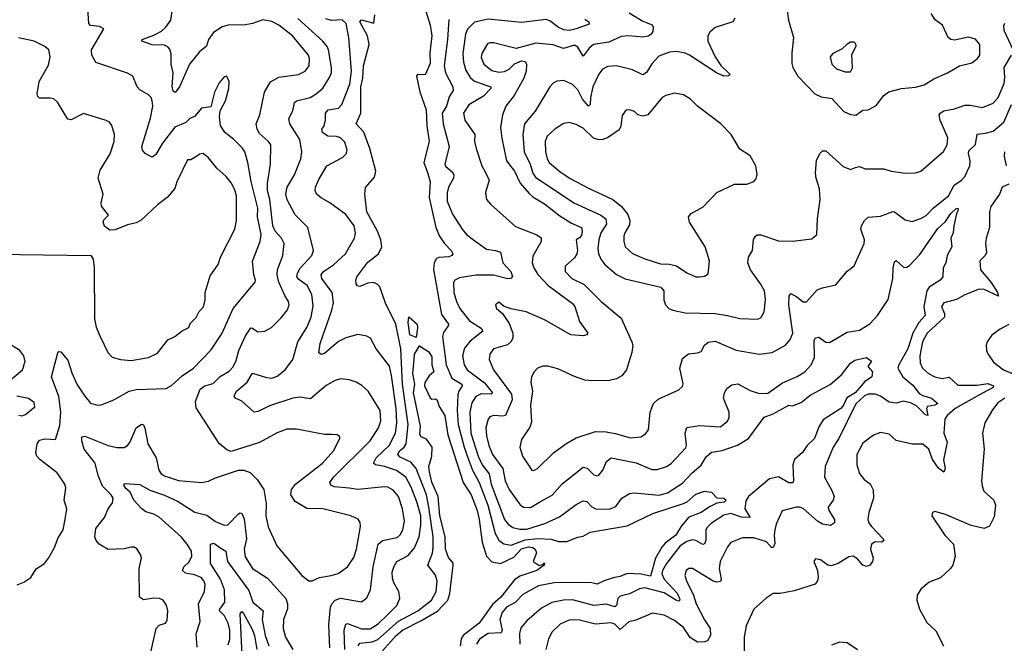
# Model space of a CAD drawing. Extents: x 1550320 to 1685906, y 509093 to 640511.
# Tile 346 of 532: x 1613882 to 1619479, y 582740 to 586287. Entities that reach past the tile are written whole.
import ezdxf

# ---------------------------------------------------------------- set-up
doc = ezdxf.new("R2010")
doc.units = 0

msp = doc.modelspace()

# ---------------------------------------------------------------- linework, layer by layer
at = {"layer": '0CON20XD'}
for points in [[(1618243.4, 586353.4), (1618251.9, 586285), (1618281.4, 586185), (1618271.3, 586098.7), (1618271.4, 586038.6), (1618277.1, 586015), (1618305, 585966), (1618402, 585865), (1618438.9, 585848.9), (1618498.3, 585838.3), (1618566, 585765), (1618605, 585748.1), (1618635, 585744.4)], [(1613867.4, 583072.6), (1613905, 583087.1), (1613945, 583114), (1613975, 583164), (1614023.3, 583195), (1614045, 583223.8), (1614080.6, 583285), (1614100.2, 583339.8), (1614129.5, 583385), (1614141.1, 583445), (1614149.4, 583505), (1614134.3, 583555), (1614144.3, 583625), (1614138.6, 583645), (1614095, 583710), (1613995.7, 583785), (1613979.4, 583805), (1613973.1, 583825), (1613981.4, 583875), (1613994, 583895), (1614025, 583903.5), (1614085, 583900), (1614111, 583979), (1614115.2, 584055), (1614103.6, 584143.6), (1614063.2, 584255), (1614098.3, 584391.7), (1614105, 584400), (1614115, 584398.8), (1614155, 584351.2), (1614177.8, 584277.8), (1614207.5, 584215), (1614251.4, 584145), (1614285, 584106), (1614325, 584094), (1614345, 584096), (1614417.5, 584125), (1614473.4, 584156.6), (1614505, 584174.3), (1614545, 584183.1), (1614715, 584190), (1614745, 584206), (1614805, 584261.9), (1614870, 584305), (1614970.1, 584409.9), (1615032.5, 584505), (1615094.6, 584645), (1615220, 584795), (1615222.9, 584805), (1615212.9, 584835), (1615206.1, 584913.9), (1615249.1, 585025), (1615254.8, 585065), (1615234.4, 585165), (1615235.2, 585215), (1615197.3, 585367.3), (1615179.7, 585475), (1615161.3, 585535), (1615147.3, 585557.3), (1615098.2, 585608.2), (1615048.9, 585645), (1615024.3, 585685.7), (1615017.1, 585735), (1615020.8, 585769.2), (1615052.5, 585825), (1615070, 585895), (1615072.5, 585935), (1615060, 585965), (1615045, 585962.5), (1615015, 585927.5), (1614990, 585875), (1614967.7, 585792.3), (1614915, 585784), (1614875, 585736.2), (1614849.2, 585725), (1614826.9, 585703.1), (1614764.6, 585675), (1614694.3, 585585.7), (1614655, 585519.4), (1614635, 585504.5), (1614595, 585525.5), (1614580.7, 585545), (1614577.1, 585565), (1614626.2, 585726.2), (1614638.5, 585795), (1614635.5, 585825.5), (1614629.2, 585845), (1614615, 585860), (1614565, 585888.6), (1614549.2, 585905), (1614524.2, 585965), (1614495, 585983.3), (1614314.5, 586044.5), (1614292.7, 586085), (1614289.5, 586115), (1614360, 586235), (1614335, 586248.9), (1614285, 586254.4), (1614274.5, 586264.5), (1614269.7, 586350.3)], [(1614235, 583892.5), (1614235.8, 583914.2), (1614252.5, 583917.5), (1614385, 583865.8), (1614435, 583853.6), (1614475.3, 583854.7), (1614495, 583864.5), (1614508.2, 583881.8), (1614544.7, 583965.3), (1614575, 583987.1), (1614585, 583982), (1614593.9, 583963.9), (1614610.4, 583875), (1614657.1, 583795), (1614672.5, 583725), (1614685.7, 583705), (1614705, 583692.9), (1614785, 583665.4), (1614915, 583655.6), (1614955, 583661.5), (1614995, 583681.4), (1615125, 583724.4), (1615155.5, 583725.5), (1615192.1, 583712.1), (1615232.4, 583672.4), (1615270.6, 583615), (1615283.3, 583535), (1615281.8, 583465), (1615295, 583402.5), (1615344.3, 583295), (1615485, 583125.6), (1615525, 583095.5), (1615545, 583096.2), (1615586, 583114), (1615653.3, 583125), (1615692.1, 583137.9), (1615745.4, 583174.6), (1615782, 583228), (1615797.3, 583275), (1615818.5, 583405), (1615817.3, 583427.3), (1615806.2, 583446.2), (1615765, 583464.5), (1615606, 583506), (1615515, 583507.8), (1615447.6, 583547.6), (1615423.1, 583585), (1615426.9, 583615), (1615450, 583645), (1615602.5, 583765), (1615665, 583834.3), (1615702.5, 583905), (1615702.5, 583915), (1615686.4, 583926.4), (1615655, 583927.5), (1615615, 583928.1), (1615455, 583958.2), (1615401.1, 583958.9), (1615345, 583937.8), (1615245, 583882.2), (1615085, 583832), (1615060.3, 583840.3), (1615015, 583876.2), (1614885, 584079.2), (1614881.5, 584115), (1614907.3, 584185), (1614935, 584204.1), (1614982.3, 584217.7), (1615021.5, 584258.5), (1615072.4, 584287.6), (1615095, 584311.8), (1615112, 584348), (1615126.8, 584405), (1615165, 584488.9), (1615195, 584534.4), (1615205, 584533.5), (1615235, 584511.1), (1615275.3, 584514.7), (1615313.8, 584536.2), (1615369.1, 584590.9), (1615403.7, 584636.3), (1615413.3, 584665), (1615410, 584685), (1615388.4, 584718.4), (1615355.9, 584795), (1615345.3, 584835), (1615347.2, 584865), (1615378, 584945), (1615385.5, 585014.5), (1615369.6, 585045), (1615334.8, 585084.8), (1615320.4, 585115), (1615303.6, 585265), (1615290, 585315), (1615290.2, 585355), (1615306.8, 585465), (1615310, 585575), (1615296.9, 585595), (1615245, 585640.6), (1615232.3, 585665), (1615226.4, 585695), (1615247.1, 585745), (1615272.9, 585875), (1615307, 585933), (1615355, 585960.4), (1615466.7, 585975), (1615505.3, 585994.7), (1615527.5, 586025), (1615529.3, 586065), (1615523.1, 586085), (1615432.5, 586195), (1615355, 586255.3), (1615315, 586276.6), (1615265, 586286), (1615205, 586264.6), (1615165, 586257.5), (1615066.4, 586256.4), (1615033.8, 586246.2), (1614983.6, 586215), (1614955.8, 586175), (1614943.7, 586136.3), (1614905, 586103.6), (1614846.9, 586035), (1614790, 585905), (1614765, 585873.3), (1614755, 585880), (1614747.8, 585907.8), (1614754.8, 585985), (1614743.2, 586035), (1614742.1, 586092.1), (1614735, 586118.6), (1614723.3, 586133.3), (1614705, 586142.5), (1614635, 586144.5), (1614577.1, 586165), (1614578.6, 586175), (1614645, 586198.1), (1614687.5, 586222.5), (1614711.8, 586245), (1614741.8, 586285), (1614749.4, 586335)], [(1615807, 582725), (1615815, 582740.7), (1615885, 582748.4), (1615918.7, 582761.3), (1616034.7, 582865.3), (1616145.9, 582925), (1616222, 582985), (1616248.7, 583035), (1616254.6, 583094.6), (1616245, 583127.5), (1616202.7, 583185), (1616227.7, 583252.3), (1616232.6, 583287.4), (1616232, 583345), (1616208.6, 583515), (1616194.9, 583585), (1616135, 583735.3), (1616105, 583770.7), (1616045, 583799.5), (1616031.2, 583815), (1616040.5, 583835), (1616066.8, 583855), (1616079.6, 583875), (1616090.7, 583985), (1616058.2, 584215), (1616048.2, 584415), (1616020.6, 584555), (1615962.1, 584675), (1615928.5, 584768.5), (1615915, 584783.3), (1615892.8, 584792.8), (1615860.8, 584789.2), (1615815, 584769.2), (1615802.7, 584772.7), (1615794.2, 584784.2), (1615791.9, 584805), (1615798.5, 584825), (1615861.3, 584908.7), (1615922.1, 584955), (1615940.4, 584995), (1615935.3, 585035), (1615916.3, 585085), (1615855.3, 585195), (1615844.6, 585295.4), (1615847.8, 585332.2), (1615899.3, 585390.7), (1615906, 585425), (1615872, 585555), (1615837.4, 585647.4), (1615794.4, 585695), (1615821, 585755), (1615820.5, 585905), (1615833, 585955), (1615836.5, 586025), (1615868.6, 586145), (1615859.7, 586195), (1615815.7, 586275), (1615825, 586285.5), (1615895, 586267.5), (1615901.1, 586315)], [(1616190.6, 586335), (1616214.4, 586255.6), (1616224.4, 586195), (1616213.3, 586096.7), (1616215, 586037.5), (1616186.2, 585973.8), (1616144.2, 585975.8), (1616137.5, 585965), (1616157.3, 585877.3), (1616192.4, 585775), (1616196.6, 585685), (1616209.3, 585595), (1616180, 585475), (1616202.6, 585412.6), (1616215.8, 585365), (1616208.9, 585275), (1616247.3, 585105), (1616267.7, 585055), (1616296.4, 585015), (1616335.6, 584975), (1616344.2, 584955), (1616338.8, 584945), (1616321.9, 584938.1), (1616265.2, 584934.8), (1616251.5, 584928.5), (1616238.4, 584905), (1616234.4, 584865.6), (1616280.2, 584610.2), (1616319.1, 584555), (1616318.2, 584545), (1616291.7, 584508.3), (1616285.2, 584484.8), (1616305.7, 584325), (1616339.1, 584249.1), (1616396.1, 584215), (1616397.2, 584205), (1616378, 584175), (1616372.8, 584155), (1616368.3, 584065), (1616374.3, 583985), (1616407.9, 583855), (1616432.8, 583785), (1616456.5, 583725), (1616494.2, 583654.2), (1616543.9, 583525), (1616584.3, 583365), (1616605, 583327.7), (1616635, 583305.8), (1616675, 583299.2), (1616755, 583328.1), (1616825, 583336.4), (1616903.1, 583333.1), (1616945, 583319.8), (1616991.3, 583318.7), (1617055, 583344.6), (1617085, 583350), (1617125, 583372.3), (1617335, 583408.9), (1617480.6, 583479.4), (1617655, 583535.3), (1617675.5, 583545), (1617725, 583589.1), (1617775, 583606), (1617815, 583600), (1617845, 583567.5), (1617885, 583565.5), (1617898.5, 583555), (1617887.3, 583542.7), (1617845, 583536.5), (1617802.9, 583517.1), (1617755, 583483.6), (1617685, 583456.9), (1617645, 583408.2), (1617612.2, 583355), (1617550.5, 583309.5), (1617532.2, 583287.8), (1617496.9, 583225), (1617467.7, 583122.3), (1617415, 583133.3), (1617335, 583136.9), (1617295, 583119.5), (1617255, 583113.3), (1617205, 583095.8), (1617165, 583077.3), (1617125.9, 583085.9), (1616920, 583085), (1616832, 583068), (1616742.8, 583017.2), (1616697.8, 582972.2), (1616649.2, 582945), (1616624.2, 582915), (1616612.2, 582875), (1616624.8, 582815), (1616619.7, 582800.3), (1616544.8, 582795.2), (1616495, 582764.6), (1616478.1, 582735)], [(1617345.9, 586325.9), (1617425, 586279.4), (1617477.3, 586257.3), (1617483.2, 586245), (1617480.5, 586219.5), (1617472.2, 586205), (1617455, 586193.8), (1617425, 586187.9), (1617345, 586196.1), (1617300.8, 586190.8), (1617230.2, 586159.8), (1617144.2, 586145.8), (1617119.4, 586125), (1617085, 586080), (1617055, 586131.1), (1617035, 586142.7), (1616973.9, 586123.9), (1616915, 586144.3), (1616815.9, 586154.1), (1616705, 586124), (1616575, 586155.4), (1616555, 586156.2), (1616540.8, 586149.2), (1616508.8, 586095), (1616505, 586072.5), (1616520.4, 586035), (1616565, 585998.8), (1616605, 585988.2), (1616638, 585992), (1616664, 586005), (1616695, 586036.7), (1616735, 586052.5), (1616755, 586050), (1616763, 586033), (1616762, 585995), (1616748.1, 585955), (1616692.5, 585855), (1616645.3, 585794.7), (1616626.2, 585745), (1616616.1, 585673.9), (1616622.5, 585612.5), (1616650, 585485), (1616693.8, 585425), (1616727.7, 585357.7), (1616778.4, 585298.4), (1616798.9, 585278.9), (1616865, 585240.5), (1616951.6, 585171.6), (1617019.5, 585129.5), (1617075, 585104.2), (1617079.4, 585085), (1617075, 585060), (1617065, 585045.6), (1617045.8, 585034.2), (1617053.8, 584975), (1617050, 584955), (1617035, 584932.9), (1616982.9, 584885), (1616982.2, 584855), (1617020, 584815), (1617091.7, 584781.7), (1617187.3, 584685), (1617300.4, 584590.4), (1617362.5, 584455), (1617366.7, 584435), (1617362.5, 584395), (1617343.2, 584333.2), (1617330.5, 584295), (1617305, 584261.4), (1617275, 584244.4), (1617235, 584235.6), (1617135, 584232.7), (1617095, 584237.3), (1617035, 584257.9), (1616941.5, 584301.5), (1616885, 584317.1), (1616855, 584316.7), (1616825.5, 584304.5), (1616805.8, 584285), (1616791.4, 584255), (1616788.1, 584225), (1616797.5, 584175), (1616786.5, 584095), (1616791.9, 583998.1), (1616781.2, 583968.8), (1616735, 583900), (1616725.8, 583855), (1616740, 583805), (1616792.5, 583725), (1616805, 583723.8), (1616825, 583734.2), (1616917.2, 583822.8), (1616985.8, 583875), (1617045, 583909.1), (1617155, 583944.5), (1617215, 583943.8), (1617266.7, 583933.3), (1617355, 583909.1), (1617412.5, 583915), (1617438.7, 583931.3), (1617456, 583955), (1617465.8, 584055.8), (1617485.7, 584105), (1617511.4, 584128.6), (1617628.3, 584181.7), (1617649.5, 584200.5), (1617653.6, 584216.4), (1617634.3, 584305), (1617650.5, 584359.5), (1617683.1, 584386.9), (1617735, 584391.8), (1617755, 584399.4), (1617775.5, 584435), (1617795, 584452.1), (1617835, 584458.4), (1617955, 584406.9), (1618085, 584384.5), (1618158.8, 584395), (1618234.7, 584435.3), (1618261.7, 584468.3), (1618277.6, 584505), (1618253.8, 584665), (1618255.6, 584715), (1618265, 584728.9), (1618300.1, 584710.1), (1618335, 584682.9), (1618355, 584682.5), (1618415, 584750), (1618445, 584762.5), (1618521.7, 584778.3), (1618585, 584856), (1618625, 584886.7), (1618683.1, 585015), (1618684.1, 585035.9), (1618663.8, 585095), (1618666.4, 585115), (1618685, 585145.7), (1618705, 585164.3), (1618775, 585169.6), (1618845, 585195.6), (1618855, 585194.3), (1618915, 585148.6), (1618955, 585140), (1619005, 585156.2), (1619035, 585174.1), (1619074.5, 585215.5), (1619162, 585285), (1619193.8, 585345), (1619235.6, 585374.4), (1619254.4, 585395.6), (1619283.6, 585456.4), (1619284.5, 585485), (1619274.8, 585525.2), (1619278.1, 585541.9), (1619315, 585578.1), (1619324, 585636), (1619371.7, 585641.7), (1619415, 585652.3), (1619475.9, 585705), (1619519.6, 585805)], [(1618635, 585744.4), (1618675, 585772), (1618705.8, 585774.2), (1618750.5, 585799.5), (1618794.5, 585855.5), (1618822.8, 585877.2), (1618895, 585896.4), (1618975, 585903.8), (1619024.2, 585915.8), (1619078.8, 585951.2), (1619156.7, 585985), (1619225, 586023.8), (1619295, 586042), (1619325, 586064), (1619340, 586085), (1619340, 586145), (1619315, 586175.8), (1619275, 586188), (1619195, 586170), (1619175, 586173.8), (1619160, 586185), (1619127.5, 586255), (1619086.8, 586286.8), (1619062.6, 586322.6)], [(1615644.7, 582715), (1615639.5, 582845), (1615648, 582945), (1615656, 582965), (1615675, 582986.1), (1615705, 582997.1), (1615824.1, 582975.9), (1615855, 582998.8), (1615875.3, 583044.7), (1615891.9, 583175), (1615920, 583305), (1615945, 583324.1), (1616027.1, 583342.9), (1616045, 583356.7), (1616060.9, 583385), (1616069.2, 583435), (1616058.6, 583505), (1616034.8, 583574.8), (1616005, 583610.7), (1615975, 583627.8), (1615955, 583630.6), (1615805, 583615.3), (1615755, 583622), (1615670.5, 583630.5), (1615650.4, 583640.4), (1615644.5, 583655), (1615665.4, 583685), (1615875, 583892.7), (1615922.2, 583965), (1615934.6, 584005), (1615931.5, 584065), (1615863.8, 584173.8), (1615827.4, 584207.4), (1615795, 584225.8), (1615755, 584239.2), (1615705, 584244.2), (1615674.6, 584235.4), (1615625, 584205.6), (1615535, 584130), (1615475, 584140.4), (1615435, 584133.8), (1615306.8, 584093.2), (1615235, 584058.1), (1615215, 584054.3), (1615145, 584118.1), (1615108.8, 584135), (1615100.8, 584145), (1615114.4, 584175), (1615174.5, 584225), (1615205, 584277.5), (1615285, 584252.5), (1615315, 584248.9), (1615345, 584259.5), (1615391.5, 584295), (1615434.5, 584355), (1615463.2, 584455), (1615515, 584535.6), (1615538.8, 584595), (1615550.9, 584659.1), (1615542.4, 584725), (1615516.5, 584775), (1615468.8, 584808.8), (1615458.2, 584825), (1615461.6, 584845), (1615476.8, 584873.2), (1615543.3, 584945), (1615552.7, 584975), (1615520, 585105), (1615447.4, 585177.4), (1615402.8, 585262.8), (1615395.3, 585295), (1615403.4, 585335), (1615443.8, 585405), (1615479.6, 585495), (1615486.2, 585536.2), (1615474.6, 585605), (1615418.2, 585695), (1615411.8, 585725), (1615435, 585768.8), (1615444.1, 585815.9), (1615455.4, 585824.6), (1615532.9, 585845), (1615567.5, 585865), (1615605, 585897.8), (1615642.6, 585957.4), (1615653.9, 585985), (1615654.7, 586015), (1615638, 586115), (1615629.6, 586135), (1615604.8, 586164.8), (1615463.6, 586293.6)], [(1615974.2, 582905), (1616025.4, 582955), (1616042.5, 582995), (1616037.8, 583035), (1616008.8, 583085), (1616001.5, 583111.5), (1616000, 583145), (1616010.9, 583179.1), (1616025.6, 583205), (1616089.7, 583240.3), (1616127, 583283), (1616151.9, 583345), (1616162.6, 583415), (1616161.6, 583465), (1616140.4, 583545), (1616108, 583628), (1616077.5, 583685), (1616023.4, 583723.4), (1615955, 583746.1), (1615904.5, 583754.5), (1615892.9, 583765), (1615908.2, 583795), (1615981.6, 583865), (1616017.8, 583935), (1616025.9, 583994.1), (1616022.2, 584075), (1615995.7, 584264.3), (1615985, 584315.7), (1615908.9, 584415), (1615875.6, 584475.6), (1615855, 584487.5), (1615805, 584495.7), (1615735, 584478.5), (1615695, 584457.5), (1615615, 584388.5), (1615595, 584382.2), (1615582.4, 584392.4), (1615590, 584445), (1615657.3, 584635), (1615666.3, 584676.3), (1615658, 584735), (1615600.4, 584815), (1615595.4, 584835), (1615608.5, 584855), (1615665, 584892.1), (1615734.4, 584955), (1615784.4, 585045), (1615790.4, 585075), (1615783.5, 585115), (1615735, 585179.2), (1615645.7, 585245), (1615595, 585274.6), (1615570, 585295), (1615560.8, 585315), (1615563.1, 585335), (1615582.7, 585377.3), (1615628.6, 585455), (1615717, 585503), (1615736.9, 585525), (1615743.5, 585545), (1615730.7, 585590.7), (1615705.6, 585615), (1615682.4, 585622.4), (1615633.8, 585623.8), (1615602.9, 585645), (1615600, 585665), (1615611.1, 585678.9), (1615620.4, 585715), (1615620, 585755), (1615635, 585774.4), (1615695, 585784.6), (1615713.1, 585805), (1615759.2, 585920.8), (1615767.6, 585995), (1615752.4, 586185), (1615738.4, 586265), (1615715, 586287.1), (1615655, 586282.7), (1615622.4, 586292.4)], [(1616321.2, 586288.8), (1616314.4, 586175), (1616295.7, 586025), (1616302.5, 585985), (1616344.4, 585905), (1616346.9, 585885), (1616322.6, 585847.4), (1616307.5, 585795), (1616283.5, 585755), (1616288.4, 585695), (1616324, 585565), (1616298.1, 585465), (1616305, 585451.4), (1616341.3, 585421.3), (1616350, 585405), (1616348.2, 585385), (1616322, 585338), (1616311.6, 585305), (1616312.7, 585255), (1616341.4, 585181.4), (1616397.7, 585095), (1616421.2, 585065), (1616468.7, 585028.7), (1616535, 584981.2), (1616586.2, 584975), (1616614.4, 584965), (1616628.7, 584905), (1616674.6, 584855), (1616683.6, 584826.4), (1616674.6, 584815.4), (1616656.4, 584813.6), (1616575, 584833.3), (1616475, 584834.2), (1616381.9, 584818.1), (1616356, 584805), (1616348.2, 584791.8), (1616349.7, 584735), (1616364.7, 584685), (1616384.7, 584645), (1616438.5, 584575), (1616505, 584532.3), (1616515.3, 584515.3), (1616442.1, 584457.9), (1616410.3, 584419.7), (1616399.6, 584375), (1616407.7, 584325), (1616426.4, 584295), (1616525, 584221.4), (1616570, 584165), (1616562.4, 584157.6), (1616505, 584158.8), (1616475.6, 584144.4), (1616451.9, 584108.1), (1616440.4, 584055), (1616445.9, 583935), (1616487.6, 583805), (1616510.2, 583755), (1616550.7, 583705), (1616562, 583645), (1616638.8, 583445), (1616658.2, 583418.2), (1616685, 583398.8), (1616725, 583389.2), (1616765, 583389), (1616868.1, 583421.9), (1616950, 583460), (1617045, 583528.8), (1617085, 583550.5), (1617105, 583546.4), (1617135, 583516.2), (1617156, 583505), (1617235, 583504.1), (1617271.5, 583518.5), (1617305, 583565.4), (1617348.2, 583591.8), (1617375, 583595.3), (1617517, 583583), (1617565, 583596.9), (1617649.8, 583650.2), (1617705, 583710), (1617755, 583753.2), (1617785, 583801.6), (1617815, 583827.7), (1617875, 583837.3), (1617961.9, 583868.1), (1618024.6, 583905), (1618113.6, 584026.4), (1618165, 584046.2), (1618255, 584093.8), (1618275, 584090), (1618325, 584110), (1618375, 584152.4), (1618488.5, 584211.5), (1618553.1, 584266.9), (1618605, 584334), (1618628.8, 584351.2), (1618695, 584365.4), (1618724, 584345), (1618703.3, 584315), (1618730, 584285), (1618726.2, 584255), (1618685, 584227.1), (1618666.7, 584206.7), (1618631.1, 584165), (1618583.5, 584136.5), (1618565, 584095.3), (1618549, 584075), (1618449, 584011), (1618425, 583972.2), (1618400.9, 583905), (1618359, 583865), (1618332.1, 583825), (1618287.3, 583785), (1618277.5, 583755), (1618281.5, 583665), (1618277.4, 583652.6), (1618255, 583652.5), (1618195, 583686.7), (1618143.4, 583676.6), (1618025, 583576), (1618009.5, 583550.5), (1618004.3, 583505), (1618034.2, 583455), (1617985, 583457.2), (1617925, 583479.4), (1617885, 583469.8), (1617815, 583423.3), (1617790.3, 583399.7), (1617783.2, 583385), (1617781.6, 583325), (1617774.6, 583305.4), (1617765, 583302.2), (1617725, 583325.3), (1617705, 583328), (1617675, 583318.9), (1617636.4, 583295), (1617558.6, 583195), (1617536.5, 583155), (1617532.7, 583135), (1617545.7, 583105), (1617619.3, 583025), (1617633.4, 582995), (1617635.2, 582984.8), (1617629.4, 582980.6), (1617615, 582983.5), (1617545, 583027.8), (1617435, 583055.9), (1617405, 583050.4), (1617348.3, 583021.7), (1617295, 583009.1), (1617281.8, 582995), (1617275.2, 582954.8), (1617265, 582948), (1617215, 582962.6), (1617145, 582955.3), (1617025, 582986.9), (1616973.8, 582986.2), (1616907.4, 582972.6), (1616849.1, 582940.9), (1616765, 582867.5), (1616731.4, 582828.6), (1616723.5, 582796.5), (1616726, 582735)], [(1617095, 586289.3), (1617118.1, 586275), (1617118.3, 586261.7), (1617044.5, 586235.5), (1617006.7, 586225), (1616975, 586229.1), (1616943.9, 586243.9), (1616895, 586280.9), (1616875, 586287.9), (1616735, 586271.6), (1616545, 586289.8), (1616466.6, 586273.4), (1616427.8, 586232.2), (1616415.3, 586205), (1616400.5, 586095), (1616404.8, 586044.8), (1616418.5, 585998.5), (1616445, 585955.5), (1616466.9, 585936.9), (1616560, 585905), (1616560.4, 585895), (1616518.3, 585851.7), (1616435, 585803.1), (1616404.8, 585755), (1616412.3, 585715), (1616469.6, 585635), (1616466.7, 585595), (1616476.8, 585555), (1616508.8, 585455), (1616528.3, 585421.7), (1616551.6, 585375), (1616530.8, 585305), (1616535.8, 585265), (1616557.4, 585237.4), (1616700.2, 585110.2), (1616822.6, 585062.6), (1616845.6, 585045.6), (1616846.7, 585025), (1616798.5, 584941.5), (1616794.5, 584905), (1616803.8, 584875), (1616827.2, 584837.2), (1616885.4, 584775), (1617023.2, 584675), (1617036.8, 584655), (1617065, 584571.2), (1617111.2, 584505), (1617105, 584493.8), (1617085, 584489.2), (1617015, 584494.5), (1616865, 584580.8), (1616761.2, 584625), (1616675, 584642), (1616635.8, 584655.8), (1616605, 584681.2), (1616586.7, 584665), (1616592, 584645), (1616625.8, 584615.8), (1616665, 584558.8), (1616684.5, 584505), (1616684.5, 584475), (1616674.4, 584455), (1616655, 584438.5), (1616575, 584415.5), (1616555.4, 584385), (1616550.7, 584355), (1616575.3, 584295), (1616677.6, 584157.6), (1616682.4, 584125), (1616643.8, 584036.2), (1616628.2, 584031.8), (1616574.7, 584035.3), (1616555, 584027.5), (1616545, 584015.7), (1616532.7, 583967.3), (1616535, 583920), (1616548.1, 583865), (1616568.8, 583815), (1616627.7, 583735), (1616642.3, 583665), (1616664.7, 583615), (1616727.2, 583527.2), (1616745, 583514.4), (1616785, 583511.8), (1616843.3, 583546.7), (1616908, 583582), (1616965, 583646.4), (1617085, 583742.7), (1617107.3, 583737.3), (1617145, 583698.6), (1617165, 583693.1), (1617175, 583697.5), (1617197.8, 583725), (1617218.5, 583775), (1617245, 583795.3), (1617385.9, 583765.9), (1617475, 583729.5), (1617505, 583729.5), (1617558.8, 583745), (1617585, 583762.9), (1617668.8, 583851.2), (1617673.3, 583866.7), (1617665.4, 583935), (1617675, 583968.1), (1617745, 583978.8), (1617865, 583972), (1617906.5, 584003.5), (1617915.6, 584025), (1617914.4, 584055), (1617883.1, 584135), (1617888.1, 584165), (1617901.3, 584188.7), (1617930, 584210), (1617964.7, 584215.3), (1618035, 584178.9), (1618085, 584160.5), (1618135, 584162.9), (1618217.9, 584222.1), (1618301.7, 584258.3), (1618345.4, 584284.6), (1618380.6, 584325), (1618400.5, 584365), (1618398.9, 584465), (1618405, 584477.1), (1618425, 584481.5), (1618465, 584452.9), (1618485, 584450.4), (1618585, 584509.4), (1618655, 584520.8), (1618715, 584557.7), (1618759.1, 584605), (1618819.1, 584695), (1618845.6, 584815), (1618846.4, 584875), (1618855, 584910), (1618865, 584916.7), (1618908.3, 584878.3), (1618925, 584879.4), (1618940.5, 584889.5), (1618998.3, 584951.7), (1619100.9, 585099.1), (1619145, 585138.8), (1619174.5, 585185), (1619205, 585212.9), (1619215.7, 585215), (1619217.5, 585205), (1619206.9, 585183.1), (1619191.8, 585115), (1619188.5, 585075), (1619175.5, 585045), (1619180.6, 584995), (1619154.3, 584945), (1619146.1, 584905), (1619132.2, 584875), (1619129.5, 584825), (1619114.5, 584805), (1619051.8, 584765), (1619037.9, 584745), (1619022.2, 584655), (1619028.4, 584605), (1618993.4, 584565), (1618958.5, 584505), (1618930.1, 584415), (1618878.6, 584325), (1618874.2, 584305), (1618902.5, 584255), (1618959, 584209), (1618995, 584161.7), (1619015, 584149.6), (1619065.4, 584135.4), (1619100.8, 584105), (1619084.7, 584095.3), (1619043.4, 584086.6), (1619037.3, 584075), (1619044, 584036), (1619030.2, 584040.2), (1618980.5, 584090.5), (1618945, 584107.3), (1618905, 584116.8), (1618865, 584106.9), (1618825, 584111.5), (1618775, 584146.1), (1618745, 584157.9), (1618705, 584156.7), (1618685, 584147.5), (1618635, 584102), (1618538.8, 583905), (1618507.1, 583855), (1618461.2, 583745), (1618456.7, 583685), (1618499.5, 583609.5), (1618512.2, 583575), (1618506.9, 583555), (1618478.2, 583515), (1618481.5, 583495), (1618514, 583445), (1618514, 583425), (1618490.6, 583409.4), (1618445, 583418.8), (1618418, 583435), (1618335, 583506.2), (1618315, 583514.6), (1618295.4, 583514.6), (1618216.4, 583493.6), (1618182.8, 583417.2), (1618174.7, 583384.7), (1618170.7, 583355), (1618175, 583307.5), (1618165, 583284.4), (1618155, 583285.6), (1618126.9, 583316.9), (1618055, 583340.8), (1617990.2, 583339.8), (1617925, 583314.3), (1617905, 583289.2), (1617863.2, 583205), (1617858, 583165), (1617870, 583105), (1617865, 583092.2), (1617845, 583088), (1617823.8, 583093.8), (1617706.7, 583165), (1617685, 583165.7), (1617670, 583155), (1617662.9, 583125), (1617672.1, 583095), (1617713.2, 583013.2), (1617727.8, 582965), (1617774.4, 582874.4), (1617807.7, 582825), (1617809.6, 582785), (1617792.5, 582755), (1617775, 582748.2), (1617735, 582746.7), (1617693.7, 582773.7), (1617655, 582831.1), (1617605, 582870.5), (1617545, 582900), (1617478.5, 582911.5)], [(1617947.5, 586295), (1617936.2, 586275), (1617835, 586242.5), (1617805, 586216.9), (1617794.5, 586195), (1617793.5, 586165), (1617835.6, 586075.6), (1617867.1, 586027.1), (1617920, 585975), (1617911.7, 585968.3), (1617885, 585966.7), (1617843.3, 585985), (1617690, 586085), (1617665, 586097.1), (1617615, 586106.7), (1617575, 586103.1), (1617515, 586078.9), (1617475, 586035.6), (1617445, 585986.5), (1617425, 585973.2), (1617365, 586001.5), (1617275, 586024.4), (1617225, 586020), (1617195, 586005.6), (1617175, 585978), (1617140.6, 585905), (1617126.7, 585845), (1617124.3, 585805), (1617115, 585794.4), (1617082.1, 585835), (1617055, 585887.5), (1617025, 585918.9), (1616975, 585941.5), (1616935, 585936.7), (1616914.1, 585925.9), (1616895.6, 585905), (1616813.1, 585766.9), (1616751.8, 585695), (1616742.5, 585635), (1616749.7, 585535), (1616783.8, 585465), (1616798.2, 585415), (1616815, 585391.8), (1617031.1, 585245), (1617185, 585175.9), (1617213.8, 585155), (1617218.4, 585125), (1617184.7, 585075), (1617174.1, 585035), (1617168.8, 584985), (1617172.4, 584957.6), (1617185, 584925.4), (1617208.3, 584895), (1617275, 584837.1), (1617323, 584813), (1617527.5, 584765), (1617544.5, 584744.5), (1617544.3, 584694.3), (1617552.5, 584665), (1617571.2, 584645), (1617594.5, 584634.5), (1617665, 584619.1), (1617835, 584616.2), (1617905.4, 584605.4), (1617975, 584586.7), (1618076.8, 584583.2), (1618095, 584591.2), (1618114.3, 584625), (1618121.8, 584695), (1618115.4, 584745), (1618093.9, 584785), (1618036.2, 584865), (1618021.1, 584905), (1618024.5, 584935.5), (1618048.6, 584975), (1618053.2, 585036.8), (1618064.1, 585055.9), (1618075, 585063.3), (1618095, 585063.3), (1618195, 585029.2), (1618275, 585028.1), (1618385, 585040.8), (1618412.5, 585065), (1618416.7, 585155), (1618432.7, 585265), (1618429.2, 585325), (1618409.1, 585385), (1618405.5, 585414.5), (1618412.1, 585487.9), (1618432.1, 585527.9), (1618445, 585541.2), (1618465, 585542), (1618562.4, 585452.4), (1618605, 585434.4), (1618633.8, 585446.2), (1618655, 585451.2), (1618688.3, 585438.3), (1618795, 585438), (1618835, 585426), (1618915.7, 585414.3), (1618975, 585415.8), (1619005, 585426), (1619133, 585537), (1619154.5, 585575), (1619157.5, 585615), (1619114.4, 585715), (1619108, 585745), (1619113.8, 585755), (1619135, 585768.1), (1619195, 585779.4), (1619255, 585801.1), (1619285, 585801.1), (1619355, 585787.3), (1619415, 585812.1), (1619443.3, 585845), (1619478.3, 585925), (1619482.3, 585957.7), (1619478.4, 586015), (1619519.8, 586085)], [(1619529.5, 586115), (1619477.5, 586225), (1619476.5, 586253.5), (1619482.7, 586267.3)], [(1613745, 584954.3), (1614285.7, 584945), (1614298.9, 584925), (1614305.4, 584875), (1614307.8, 584585), (1614317.6, 584537.6), (1614339.5, 584485), (1614383.4, 584393.4), (1614408.1, 584368.1), (1614454.6, 584354.6), (1614515, 584349.6), (1614614.7, 584365.3), (1614665, 584390.5), (1614725, 584467.1), (1614764.5, 584485.5), (1614805, 584517.5), (1614843, 584537), (1614851.2, 584558.8), (1614886.1, 584593.9), (1614901.7, 584628.3), (1614925.9, 584654.1), (1614936.1, 584693.9), (1614936.2, 584735), (1614965, 584830), (1615009.4, 584895), (1615024.1, 584935.9), (1615104.1, 585095), (1615114.6, 585145), (1615113.5, 585285), (1615105, 585318.8), (1615085, 585358.6), (1615055, 585395.8), (1615003, 585443), (1614955, 585502), (1614925, 585525.6), (1614905, 585522.9), (1614892.5, 585512.5), (1614855, 585490), (1614835, 585490), (1614775.7, 585365), (1614763.8, 585326.2), (1614720, 585275), (1614665.8, 585234.2), (1614573, 585147), (1614545, 585131.9), (1614495, 585120), (1614425, 585092), (1614395, 585090), (1614365, 585112.5), (1614356.7, 585135), (1614361.2, 585148.8), (1614387.5, 585175), (1614347.1, 585227.1), (1614344.3, 585245), (1614355.7, 585295), (1614328.5, 585385), (1614338.9, 585431.1), (1614395.7, 585525), (1614418.6, 585595), (1614421.4, 585635), (1614405.5, 585685.5), (1614393.4, 585703.4), (1614373.6, 585713.6), (1614245, 585753.3), (1614175, 585718), (1614155, 585722), (1614097.3, 585817.3), (1614076.1, 585836.1), (1614055, 585841.2), (1613995, 585841.4), (1613985, 585850), (1613980.8, 585865), (1613992.5, 585935), (1614045, 586027.5), (1614055.6, 586075), (1614048, 586115), (1614025.5, 586135.5), (1613965, 586164.3), (1613875, 586184.2)], [(1618575, 585990), (1618605, 585991.4), (1618616.8, 586013.2), (1618611.7, 586088.3), (1618637, 586137), (1618635, 586150), (1618625, 586160), (1618605, 586160), (1618585, 586147.5), (1618558.3, 586121.7), (1618505, 586094.4), (1618490, 586075), (1618498.9, 586035), (1618525, 586006.9), (1618575, 585990)], [(1617745, 584824), (1617775, 584827.5), (1617795, 584842.5), (1617803.6, 584916.4), (1617778.1, 584995), (1617688.6, 585135), (1617683.6, 585166.4), (1617698.8, 585185), (1617766.7, 585223.3), (1617845, 585304.3), (1617945, 585350.8), (1618015, 585352.5), (1618055, 585366.7), (1618067.7, 585382.3), (1618073.6, 585406.4), (1618065.8, 585455.8), (1618035, 585513.3), (1617975, 585550), (1617926, 585635), (1617867.5, 585695), (1617735, 585795.6), (1617695, 585835.6), (1617655, 585859.5), (1617605, 585868.5), (1617555, 585856.7), (1617535, 585844.3), (1617453.3, 585745), (1617425, 585738), (1617395, 585746.7), (1617376.7, 585765), (1617355, 585773.1), (1617335, 585774.2), (1617323.2, 585766.8), (1617307.6, 585742.4), (1617299.4, 585680.6), (1617289.4, 585660.6), (1617224, 585616), (1617195, 585605.4), (1617174.6, 585604.6), (1617144, 585614), (1617085, 585669.6), (1617045, 585691.1), (1617005, 585702.2), (1616975, 585696.9), (1616925, 585665.6), (1616880.9, 585625), (1616869.6, 585595), (1616870.3, 585535), (1616880, 585495), (1616891.6, 585475), (1616955, 585421.8), (1617015, 585381.5), (1617115, 585328.7), (1617253.1, 585265), (1617303.7, 585223.7), (1617338.6, 585178.6), (1617351.3, 585145), (1617349.4, 585120.6), (1617322.3, 585075), (1617316.9, 585055), (1617315.5, 585025.5), (1617323.3, 584995), (1617365, 584958.2), (1617436.5, 584926.5), (1617525, 584898.7), (1617576.6, 584896.6), (1617615, 584887.1), (1617675, 584847.1), (1617725, 584824.2), (1617745, 584824)], [(1619480.9, 585535), (1619478.3, 585511.7), (1619489.1, 585455)], [(1619505, 585352), (1619466, 585335), (1619452.5, 585295), (1619403.1, 585225), (1619395.5, 585195), (1619394.6, 585105), (1619375.5, 585045), (1619372.5, 585015), (1619377.4, 584962.6), (1619370.8, 584945), (1619340.8, 584915), (1619344.3, 584865), (1619405, 584792.2), (1619440.5, 584735), (1619446.2, 584715), (1619365, 584752.5), (1619336.2, 584753.8), (1619255, 584722.9), (1619206.7, 584695), (1619135, 584677.1), (1619122.5, 584655), (1619139.6, 584615), (1619139.6, 584595), (1619040.8, 584505), (1619014.7, 584455), (1618998, 584375), (1619001.2, 584335), (1619014.7, 584304.7), (1619048.1, 584275), (1619085, 584255.4), (1619125, 584246.2), (1619165, 584254.5), (1619215, 584208.7), (1619325, 584207.7), (1619385, 584218.8), (1619417.8, 584205), (1619415.6, 584195), (1619337.4, 584152.6), (1619199.1, 584075), (1619154.5, 584035), (1619141.1, 584015), (1619135.3, 583935), (1619153.9, 583885), (1619134.1, 583784.1), (1619142.9, 583735), (1619136, 583714), (1619105, 583735.8), (1619070, 583785), (1619050, 583845), (1619015, 583873.8), (1618955, 583873.8), (1618865, 583894.4), (1618825, 583929.2), (1618775, 583940), (1618735, 583924.4), (1618675, 583879.1), (1618640.4, 583815), (1618640.4, 583755), (1618655.4, 583705.4), (1618682.2, 583672.2), (1618717.1, 583647.1), (1618733.7, 583613.7), (1618734.6, 583565), (1618709.6, 583485), (1618703.8, 583445), (1618709.1, 583425), (1618725, 583405.5), (1618791.1, 583335), (1618794.3, 583325), (1618783.6, 583316.4), (1618745, 583316.5), (1618723.3, 583305), (1618718.2, 583275), (1618733.1, 583225), (1618729.5, 583205), (1618714.2, 583185), (1618695, 583177.5), (1618675, 583184.5), (1618645, 583220), (1618620, 583235), (1618595, 583231.8), (1618535, 583194.4), (1618495, 583180), (1618475, 583184), (1618435, 583215.8), (1618405, 583220), (1618396.7, 583205), (1618418.1, 583155), (1618421.9, 583115), (1618418, 583095), (1618403.1, 583076.9), (1618285, 583039.6), (1618205, 583024.2), (1618165, 583023.3), (1618125, 582997.5), (1618054.4, 582935), (1618011.2, 582838.8), (1618000, 582775), (1618000.5, 582695)], [(1616135, 584480), (1616099.4, 584495), (1616089.6, 584565), (1616095, 584597.5), (1616140.8, 584555), (1616144.2, 584535), (1616135, 584480)], [(1619505, 584553.8), (1619452, 584525), (1619407.6, 584492.4), (1619382, 584455), (1619375.8, 584435), (1619377.5, 584405), (1619385.7, 584385.7), (1619418.3, 584338.3), (1619475.3, 584295.3), (1619538.9, 584268.9)], [(1613813.8, 584225), (1613897.5, 584295), (1613912.3, 584342.3), (1613905.7, 584375.7), (1613882, 584405), (1613765, 584477.5)], [(1615945, 582697.5), (1616022.7, 582785), (1616058, 582815), (1616162.5, 582867.5), (1616256.3, 582923.7), (1616316.1, 582985), (1616327.2, 583022.8), (1616346.4, 583185), (1616345.3, 583195.3), (1616319.1, 583229.1), (1616301.9, 583275), (1616301.5, 583345), (1616270.7, 583465), (1616261.1, 583575), (1616225, 583657.1), (1616212, 583715), (1616208.1, 583745), (1616224.6, 583805), (1616226.7, 583855), (1616195, 583900.8), (1616165, 583914), (1616157, 583927), (1616160.4, 583975), (1616120.7, 584165), (1616128.9, 584215), (1616116, 584275), (1616124.3, 584354.3), (1616126.7, 584385), (1616155, 584432.5), (1616208.5, 584398.5), (1616225, 584370), (1616225.7, 584325), (1616235.6, 584284.4), (1616208.8, 584261.2), (1616185, 584223.8), (1616182.7, 584205), (1616215, 584136.7), (1616225, 584128.8), (1616245, 584130), (1616255, 584123.3), (1616267.3, 584087.3), (1616298.9, 584035), (1616316.6, 583926.6), (1616402.9, 583655), (1616448.6, 583585), (1616482.9, 583495), (1616494.7, 583445), (1616510, 583315), (1616536.1, 583235), (1616565, 583203.8), (1616615, 583193.8), (1616690.4, 583229.6), (1616735, 583277), (1616775, 583288.9), (1616797.5, 583285), (1616812.5, 583275), (1616820, 583255), (1616800, 583205), (1616835, 583182.5), (1616860, 583190), (1616865, 583197.5), (1616862.5, 583185), (1616822, 583155), (1616725, 583122.2), (1616695, 583101.9), (1616616.5, 583003.5), (1616569.9, 582960.1), (1616494.1, 582855), (1616403.7, 582785), (1616391.6, 582765), (1616386.5, 582723.5)], [(1613877, 584037), (1613895, 584034.4), (1613915, 584042), (1613968, 584085), (1613965, 584110), (1613932.9, 584132.9), (1613865, 584146)], [(1619481.5, 584135), (1619441.9, 584108.1), (1619411.3, 584068.7), (1619367.8, 583995), (1619354.4, 583935), (1619364.4, 583845), (1619350, 583665), (1619353.8, 583635), (1619362.9, 583605), (1619419.1, 583555), (1619429.8, 583525), (1619420.6, 583459.4), (1619395, 583406), (1619365, 583392.9), (1619290.6, 583410.6), (1619145, 583472), (1619085, 583490), (1619070, 583485), (1619067.5, 583465), (1619141.2, 583355), (1619191.2, 583305), (1619200, 583235), (1619186, 583185), (1619173.8, 583165), (1619116.5, 583113.5), (1619051.2, 583088.8), (1619005, 583048.8), (1618983.8, 583015), (1618982, 582985), (1618997.5, 582935), (1619038.3, 582858.3), (1619090.3, 582810.3), (1619132.5, 582725)], [(1614620, 582655), (1614657.1, 582825), (1614675, 582842.5), (1614710, 582855), (1614720.8, 582869.2), (1614724.3, 582925), (1614717, 582957), (1614697.5, 582985), (1614676.7, 582995), (1614645, 582997.7), (1614585, 582987.7), (1614563.2, 583003.2), (1614561.1, 583165), (1614574, 583225), (1614568.8, 583245), (1614548, 583278), (1614535, 583286.2), (1614515, 583288), (1614475, 583277.5), (1614385, 583273.3), (1614334, 583305), (1614315.8, 583325), (1614310, 583345), (1614315, 583393.3), (1614364.3, 583455), (1614384.4, 583505), (1614410.2, 583539.8), (1614413.5, 583565), (1614402.2, 583585), (1614353.6, 583633.6), (1614327.3, 583695), (1614310.9, 583765), (1614247.8, 583845), (1614235, 583892.5)], [(1614890.9, 582719.1), (1614884.6, 582795), (1614908.8, 582865), (1614899.1, 582965), (1614932.9, 583035), (1614935.4, 583075), (1614928.8, 583095), (1614912.9, 583115), (1614875, 583129.4), (1614825, 583138.8), (1614807.5, 583155), (1614815.4, 583175), (1614846.1, 583203.9), (1614860.6, 583235), (1614858.8, 583265), (1614834.2, 583305), (1614799.7, 583345), (1614675, 583457.1), (1614645, 583474.2), (1614598.5, 583488.5), (1614576.5, 583505), (1614530.8, 583555), (1614509.4, 583599.4), (1614485, 583621.5), (1614475.6, 583635), (1614474.4, 583645), (1614480.9, 583649.1), (1614565, 583643.1), (1614621.6, 583611.6), (1614705, 583582.7), (1614778.2, 583548.2), (1614877, 583487), (1614945, 583470), (1614995, 583433.5), (1615045, 583412.2), (1615065.8, 583415), (1615125, 583475.8), (1615135, 583482.5), (1615145, 583479.2), (1615157.6, 583447.6), (1615171.6, 583335), (1615157.3, 583275), (1615163, 583233), (1615205.9, 583165.9), (1615291.2, 583111.2), (1615394.6, 582995), (1615403.8, 582965), (1615403.9, 582936.1), (1615382.3, 582875), (1615379.6, 582825), (1615393.1, 582775), (1615435, 582704.5)], [(1615067.6, 582732.4), (1615075.7, 582764.3), (1615075.8, 582815), (1615067.4, 582855), (1615046.4, 582896.4), (1615018.2, 582925), (1615019.3, 582935), (1615047.9, 582975), (1615046, 583045), (1615022.9, 583105), (1614967.5, 583195), (1614965.8, 583305), (1614985, 583309.6), (1615025, 583281.9), (1615053.2, 583265), (1615062.4, 583205), (1615185, 583040.4), (1615207.8, 582975), (1615265.3, 582925), (1615259.6, 582875), (1615278, 582785), (1615297.7, 582725)], [(1615148.4, 582635), (1615135, 582908), (1615145, 582920.8), (1615155, 582910), (1615202.2, 582825), (1615217.6, 582785), (1615230.7, 582705)], [(1615731, 582705), (1615725.7, 582815), (1615735, 582849.4), (1615745, 582852.3), (1615825, 582822.5), (1615875, 582823.3), (1615919.9, 582850.1), (1615974.2, 582905)], [(1617478.5, 582911.5), (1617385, 582872.3), (1617345, 582863.3), (1617295, 582819.3), (1617265, 582850), (1617245, 582857.5), (1617155, 582848.3), (1617065, 582871.6), (1617025, 582874.1), (1617005, 582871.3), (1616955, 582849.1), (1616909.5, 582805), (1616888.2, 582765), (1616873.1, 582705)], [(1618498.3, 582731.7), (1618545, 582748.5), (1618585, 582745.8), (1618645, 582705.6)]]:
    msp.add_lwpolyline(points, dxfattribs=at)

doc.saveas('drawing.dxf')
